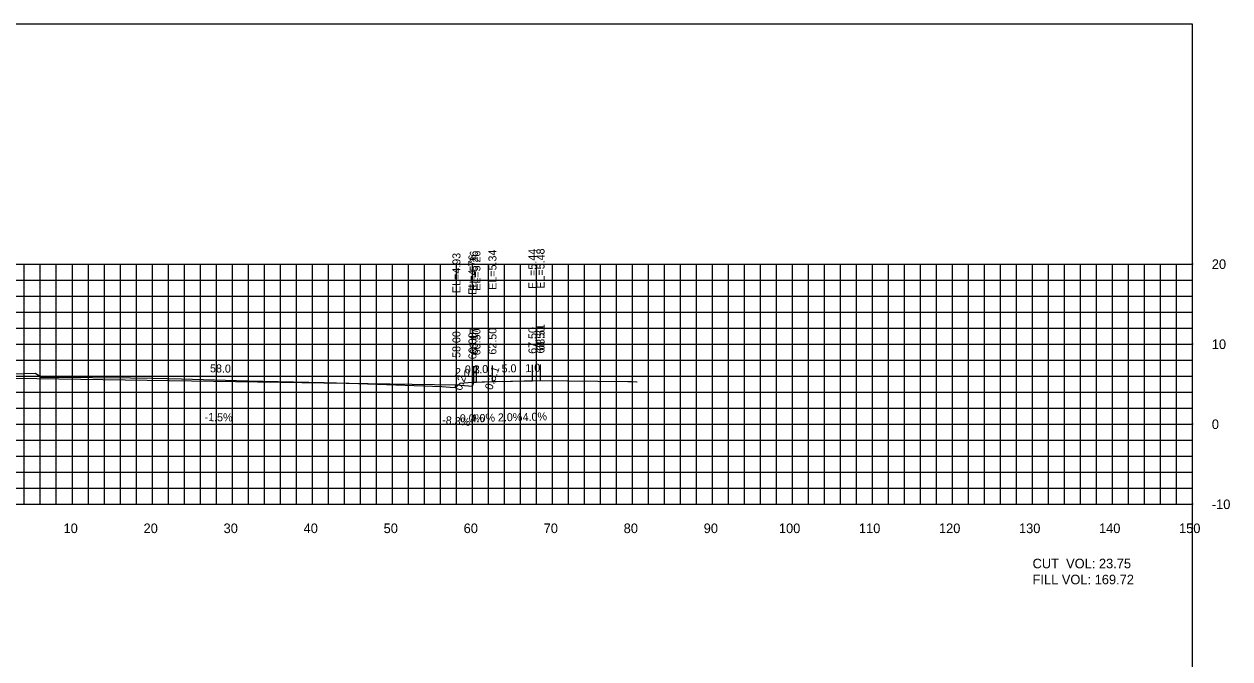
# Model space of a CAD drawing. Extents: x 1797419 to 1809236, y 248759 to 251512.
# Drawn here: x 1808415 to 1808565.7, y 250527.9 to 250607.3 of the extents above; entities that cross this region are included whole.
import ezdxf

# ---------------------------------------------------------------- set-up
doc = ezdxf.new("R2010")
doc.units = 0
for name, color, linetype in [('10', 7, 'Continuous'), ('3', 7, 'Continuous'), ('31', 7, 'Continuous'), ('4', 7, 'Continuous'), ('60', 7, 'Continuous'), ('ANNO-TXT', 7, 'Continuous'), ('CL-CNST', 7, 'Continuous'), ('Level 62', 7, 'Continuous'), ('M-ROADS', 7, 'Continuous')]:
    doc.layers.add(name, color=color, linetype=linetype)

msp = doc.modelspace()

# ---------------------------------------------------------------- linework, layer by layer
for p, q in [((1808469, 250562.18), (1808469, 250564.18)), ((1808471.17, 250562.51), (1808471.17, 250564.51)), ((1808471.5, 250562.51), (1808471.5, 250564.51)), ((1808473.5, 250562.59), (1808473.5, 250564.59)), ((1808478.5, 250562.69), (1808478.5, 250564.69)), ((1808479.5, 250562.73), (1808479.5, 250564.73)), ((1808479.51, 250562.74), (1808479.51, 250564.74)), ((1808471, 250562.01), (1808471, 250564.01))]:
    msp.add_line(p, q)
msp.add_lwpolyline([(1808261, 250417.26), (1808561, 250417.26), (1808561, 250607.26), (1808261, 250607.26)], close=True)
at = {"layer": '60'}
for p, q in [((1808561, 250547.26), (1808561, 250577.26)), ((1808561.06, 250577.26), (1808561, 250577.26)), ((1808561.06, 250567.26), (1808561, 250567.26)), ((1808561.06, 250557.26), (1808561, 250557.26)), ((1808261, 250547.26), (1808561, 250547.26)), ((1808421, 250547.2), (1808421, 250547.26)), ((1808431, 250547.2), (1808431, 250547.26)), ((1808441, 250547.2), (1808441, 250547.26)), ((1808451, 250547.2), (1808451, 250547.26)), ((1808461, 250547.2), (1808461, 250547.26)), ((1808471, 250547.2), (1808471, 250547.26)), ((1808481, 250547.2), (1808481, 250547.26)), ((1808491, 250547.2), (1808491, 250547.26)), ((1808501, 250547.2), (1808501, 250547.26)), ((1808511, 250547.2), (1808511, 250547.26)), ((1808521, 250547.2), (1808521, 250547.26)), ((1808531, 250547.2), (1808531, 250547.26)), ((1808541, 250547.2), (1808541, 250547.26)), ((1808551, 250547.2), (1808551, 250547.26)), ((1808561, 250547.2), (1808561, 250547.26)), ((1808561.06, 250547.26), (1808561, 250547.26))]:
    msp.add_line(p, q, dxfattribs=at)
at = {"layer": 'CL-CNST'}
msp.add_lwpolyline([(1808341.67, 250562.07), (1808342.5, 250562.35), (1808343.5, 250562.31), (1808348.5, 250562.21), (1808350.5, 250562.13), (1808350.83, 250562.13), (1808351, 250561.63), (1808353, 250561.79), (1808411, 250563.07), (1808469, 250562.18), (1808471, 250562.01), (1808471.17, 250562.51), (1808471.5, 250562.51), (1808473.5, 250562.59), (1808478.5, 250562.69), (1808479.5, 250562.73), (1808479.51, 250562.74)], dxfattribs=at)
at = {"layer": 'Level 62'}
for p, q in [((1808261, 250577.26), (1808561, 250577.26)), ((1808415, 250547.26), (1808415, 250577.26)), ((1808417, 250547.26), (1808417, 250577.26)), ((1808419, 250547.26), (1808419, 250577.26)), ((1808421, 250547.26), (1808421, 250577.26)), ((1808423, 250547.26), (1808423, 250577.26)), ((1808425, 250547.26), (1808425, 250577.26)), ((1808427, 250547.26), (1808427, 250577.26)), ((1808429, 250547.26), (1808429, 250577.26)), ((1808431, 250547.26), (1808431, 250577.26)), ((1808433, 250547.26), (1808433, 250577.26)), ((1808435, 250547.26), (1808435, 250577.26)), ((1808437, 250547.26), (1808437, 250577.26)), ((1808439, 250547.26), (1808439, 250577.26)), ((1808441, 250547.26), (1808441, 250577.26)), ((1808443, 250547.26), (1808443, 250577.26)), ((1808445, 250547.26), (1808445, 250577.26)), ((1808447, 250547.26), (1808447, 250577.26)), ((1808449, 250547.26), (1808449, 250577.26)), ((1808451, 250547.26), (1808451, 250577.26)), ((1808453, 250547.26), (1808453, 250577.26)), ((1808455, 250547.26), (1808455, 250577.26)), ((1808457, 250547.26), (1808457, 250577.26)), ((1808459, 250547.26), (1808459, 250577.26)), ((1808461, 250547.26), (1808461, 250577.26)), ((1808463, 250547.26), (1808463, 250577.26)), ((1808465, 250547.26), (1808465, 250577.26)), ((1808467, 250547.26), (1808467, 250577.26)), ((1808469, 250547.26), (1808469, 250577.26)), ((1808471, 250547.26), (1808471, 250577.26)), ((1808473, 250547.26), (1808473, 250577.26)), ((1808475, 250547.26), (1808475, 250577.26)), ((1808477, 250547.26), (1808477, 250577.26)), ((1808479, 250547.26), (1808479, 250577.26)), ((1808481, 250547.26), (1808481, 250577.26)), ((1808483, 250547.26), (1808483, 250577.26)), ((1808485, 250547.26), (1808485, 250577.26)), ((1808487, 250547.26), (1808487, 250577.26)), ((1808489, 250547.26), (1808489, 250577.26)), ((1808491, 250547.26), (1808491, 250577.26)), ((1808493, 250547.26), (1808493, 250577.26)), ((1808495, 250547.26), (1808495, 250577.26)), ((1808497, 250547.26), (1808497, 250577.26)), ((1808499, 250547.26), (1808499, 250577.26)), ((1808501, 250547.26), (1808501, 250577.26)), ((1808503, 250547.26), (1808503, 250577.26)), ((1808505, 250547.26), (1808505, 250577.26)), ((1808507, 250547.26), (1808507, 250577.26)), ((1808509, 250547.26), (1808509, 250577.26)), ((1808511, 250547.26), (1808511, 250577.26)), ((1808513, 250547.26), (1808513, 250577.26)), ((1808515, 250547.26), (1808515, 250577.26)), ((1808517, 250547.26), (1808517, 250577.26)), ((1808519, 250547.26), (1808519, 250577.26)), ((1808521, 250547.26), (1808521, 250577.26)), ((1808523, 250547.26), (1808523, 250577.26)), ((1808525, 250547.26), (1808525, 250577.26)), ((1808527, 250547.26), (1808527, 250577.26)), ((1808529, 250547.26), (1808529, 250577.26)), ((1808531, 250547.26), (1808531, 250577.26)), ((1808533, 250547.26), (1808533, 250577.26)), ((1808535, 250547.26), (1808535, 250577.26)), ((1808537, 250547.26), (1808537, 250577.26)), ((1808539, 250547.26), (1808539, 250577.26)), ((1808541, 250547.26), (1808541, 250577.26)), ((1808543, 250547.26), (1808543, 250577.26)), ((1808545, 250547.26), (1808545, 250577.26)), ((1808547, 250547.26), (1808547, 250577.26)), ((1808549, 250547.26), (1808549, 250577.26)), ((1808551, 250547.26), (1808551, 250577.26)), ((1808553, 250547.26), (1808553, 250577.26)), ((1808555, 250547.26), (1808555, 250577.26)), ((1808557, 250547.26), (1808557, 250577.26)), ((1808559, 250547.26), (1808559, 250577.26)), ((1808561, 250547.26), (1808561, 250577.26)), ((1808261, 250575.26), (1808561, 250575.26)), ((1808261, 250573.26), (1808561, 250573.26)), ((1808261, 250571.26), (1808561, 250571.26)), ((1808261, 250569.26), (1808561, 250569.26)), ((1808261, 250567.26), (1808561, 250567.26)), ((1808261, 250565.26), (1808561, 250565.26)), ((1808261, 250563.26), (1808561, 250563.26)), ((1808261, 250561.26), (1808561, 250561.26)), ((1808261, 250559.26), (1808561, 250559.26)), ((1808261, 250557.26), (1808561, 250557.26)), ((1808261, 250555.26), (1808561, 250555.26)), ((1808261, 250553.26), (1808561, 250553.26)), ((1808261, 250551.26), (1808561, 250551.26)), ((1808261, 250549.26), (1808561, 250549.26)), ((1808261, 250547.26), (1808561, 250547.26))]:
    msp.add_line(p, q, dxfattribs=at)
at = {"layer": 'M-ROADS'}
msp.add_lwpolyline([(1808410.29, 250563.48), (1808416.38, 250563.65), (1808416.82, 250563.34), (1808417.04, 250563.14), (1808418.13, 250563.16), (1808418.82, 250563.16), (1808428.26, 250563.08), (1808431.08, 250563.02), (1808434.66, 250562.94), (1808442.91, 250562.7), (1808452.48, 250562.47), (1808455.6, 250562.39), (1808457.88, 250562.31), (1808457.99, 250562.3), (1808467.16, 250561.99), (1808468.2, 250561.89), (1808468.83, 250561.85), (1808469.11, 250562.07), (1808469.46, 250562.38), (1808470.98, 250562.53), (1808472.22, 250562.56), (1808475.77, 250562.63), (1808479.14, 250562.74), (1808490.44, 250562.6), (1808490.78, 250562.59), (1808490.98, 250562.59), (1808491.53, 250562.58), (1808491.56, 250562.58), (1808491.58, 250562.58), (1808491.58, 250562.58), (1808491.59, 250562.58)], dxfattribs=at)

# ---------------------------------------------------------------- texts
msp.add_text('0.3:1', height=1, rotation=71.5647).set_placement((1808473.46, 250561.47))
at = {"layer": '10'}
for s, p in [('10', (1808419.9, 250543.66)), ('20', (1808429.9, 250543.66)), ('30', (1808439.9, 250543.66)), ('40', (1808449.9, 250543.66)), ('50', (1808459.9, 250543.66)), ('60', (1808469.9, 250543.66)), ('70', (1808479.9, 250543.66)), ('80', (1808489.9, 250543.66)), ('90', (1808499.9, 250543.66)), ('100', (1808509.3, 250543.66)), ('110', (1808519.3, 250543.66)), ('120', (1808529.3, 250543.66)), ('130', (1808539.3, 250543.66)), ('140', (1808549.3, 250543.66)), ('150', (1808559.3, 250543.66))]:
    msp.add_text(s, height=1.2, dxfattribs=at).set_placement(p)
at = {"layer": '3'}
for s, p in [('EL=5.44', (1808479, 250574.16)), ('EL=5.48', (1808480, 250574.2)), ('EL=5.48', (1808480.01, 250574.2)), ('EL=4.93', (1808469.5, 250573.65)), ('EL=4.76', (1808471.5, 250573.43)), ('EL=5.26', (1808471.67, 250573.93)), ('EL=5.26', (1808472, 250573.93)), ('EL=5.34', (1808474, 250574.06)), ('58.00', (1808469.5, 250565.55)), ('60.00', (1808471.5, 250565.38)), ('60.17', (1808471.67, 250565.96)), ('60.50', (1808472, 250565.88)), ('62.50', (1808474, 250565.96)), ('67.50', (1808479, 250566.06)), ('68.50', (1808480, 250566.1)), ('68.51', (1808480.01, 250566.44))]:
    msp.add_text(s, height=1, rotation=90, dxfattribs=at).set_placement(p)
at = {"layer": '31'}
for s, p in [('20', (1808563.4, 250576.66)), ('10', (1808563.4, 250566.66)), ('0', (1808563.4, 250556.66)), ('-10', (1808563.4, 250546.66))]:
    msp.add_text(s, height=1.2, dxfattribs=at).set_placement(p)
at = {"layer": '4'}
for s, rotation, p in [('58.0', 359.1226, (1808438.2, 250563.75)), ('2.0', 355.2364, (1808468.77, 250563.3)), ('2.0', 2.2906, (1808471.13, 250563.6)), ('5.0', 1.1458, (1808474.65, 250563.72)), ('1.0', 2.2906, (1808477.63, 250563.76)), ('0.2', 71.5647, (1808469.64, 250561.39)), ('-1.5%', 359.1226, (1808437.52, 250557.66)), ('-8.3%', 355.2364, (1808467.19, 250557.32)), ('4.0%', 2.2906, (1808470.79, 250557.48)), ('2.0%', 1.1458, (1808474.19, 250557.61)), ('4.0%', 2.2906, (1808477.29, 250557.64))]:
    msp.add_text(s, height=1, rotation=rotation, dxfattribs=at).set_placement(p)
for s, p in [('0.3', (1808470.05, 250563.61)), ('0.0%', (1808469.42, 250557.51))]:
    msp.add_text(s, height=1, dxfattribs=at).set_placement(p)
at = {"layer": 'ANNO-TXT'}
for s, p in [('CUT  VOL: 23.75', (1808541, 250539.26)), ('FILL VOL: 169.72', (1808541, 250537.26))]:
    msp.add_text(s, height=1.2, dxfattribs=at).set_placement(p)

doc.saveas('drawing.dxf')
